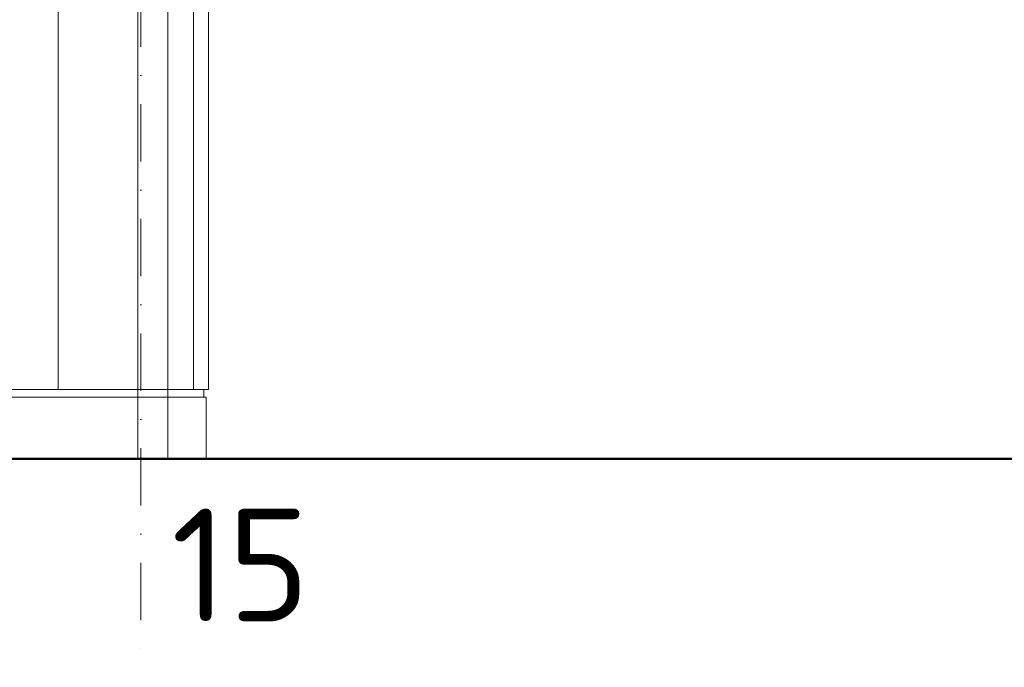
# Model space of a CAD drawing. Header units: millimetres. Extents: x -15830 to 4680139, y -28864 to 2281735.
# Tile 179 of 577: x 351674 to 358221, y 5738 to 10042. Entities that reach past the tile are written whole.
import ezdxf

# ---------------------------------------------------------------- set-up
doc = ezdxf.new("R2010")
doc.units = ezdxf.units.MM
doc.linetypes.add('DASHDOT', pattern=[25.4, 12.7, -6.35, 0, -6.35])
doc.styles.add('ad_popis 100', font='isocpeur.ttf', dxfattribs={"height": 200})

msp = doc.modelspace()

# ---------------------------------------------------------------- linework, layer by layer
at = {"lineweight": 9}
for p, q in [((352828.95, 21611.817), (352828.95, 7583.252)), ((352928.95, 21611.817), (352928.95, 7583.252)), ((352898.95, 7583.252), (244028.95, 7583.252))]:
    msp.add_line(p, q, dxfattribs=at)
at = {"lineweight": 5, "ltscale": 2}
msp.add_line((351928.95, 20233.252), (351928.95, 7583.252), dxfattribs=at)
at = {"lineweight": 50}
msp.add_line((379153.95, 7123.252), (210458.95, 7123.252), dxfattribs=at)
at = {"linetype": 'DASHDOT', "lineweight": 9, "ltscale": 30}
msp.add_lwpolyline([(352478.95, 23198.252), (352478.95, 5738.252)], dxfattribs=at)
at = {"linetype": 'Continuous', "lineweight": 9}
msp.add_lwpolyline([(352458.95, 19863.252), (352658.95, 19863.252), (352658.95, 7123.252), (352458.95, 7123.252)], close=True, dxfattribs=at)
at = {"lineweight": 9}
for points in [[(244028.95, 7583.252), (352898.95, 7583.252)], [(244028.95, 7533.252), (352913.95, 7533.252)], [(352928.95, 7583.252), (352898.95, 7583.252), (352898.95, 7533.252), (352913.95, 7533.252), (352913.95, 7123.252)]]:
    msp.add_lwpolyline(points, dxfattribs=at)

# ---------------------------------------------------------------- texts
at = {"color": 1, "lineweight": 0, "insert": (352681.45, 6793.252), "char_height": 750, "attachment_point": 1, "style": 'ad_popis 100'}
msp.add_mtext_dynamic_manual_height_columns('15', width=832.5, gutter_width=1000, heights=[0], dxfattribs=at)

doc.saveas('drawing.dxf')
